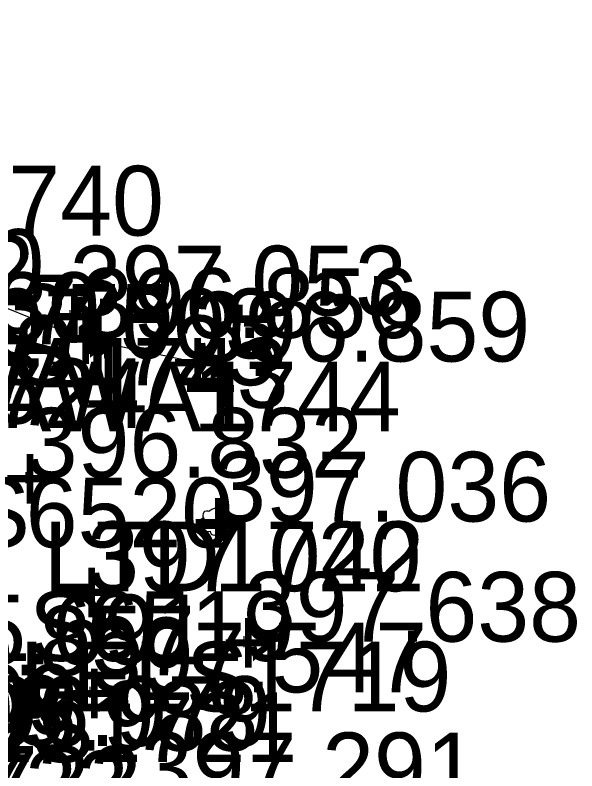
# Model space of a CAD drawing. Extents: x 1040177 to 1042343, y 1125540 to 1129143.
# Drawn here: x 1041059.3 to 1041139.8, y 1127354.4 to 1127462.7 of the extents above; entities that cross this region are included whole.
import ezdxf

# ---------------------------------------------------------------- set-up
doc = ezdxf.new("R2010")
doc.units = 0
for name, color, linetype in [('CDEFAULT', 7, 'Continuous'), ('COCOD', 7, 'Continuous'), ('COELE', 7, 'Continuous'), ('CONOT', 7, 'Continuous'), ('COPNT', 7, 'Continuous'), ('LAWA', 7, 'Continuous'), ('LELS', 7, 'Continuous'), ('LTD', 7, 'Continuous')]:
    doc.layers.add(name, color=color, linetype=linetype)

msp = doc.modelspace()

# ---------------------------------------------------------------- linework, layer by layer
at = {"layer": 'LAWA'}
msp.add_lwpolyline([(1040769.23, 1127849.37), (1040791.15, 1127804.33), (1040803.57, 1127759.72), (1040821.26, 1127709.49), (1040843.05, 1127668.73), (1040867.58, 1127622.42), (1040892.81, 1127585.99), (1040930.81, 1127543.39), (1040948.07, 1127547.34), (1040970.5, 1127539.17), (1040986.91, 1127523.06), (1041003.25, 1127475.1), (1041032.28, 1127431.12), (1041068.75, 1127416.43), (1041084.81, 1127413.06)], dxfattribs=at)
at = {"layer": 'LELS'}
for points in [[(1041066.34, 1127419.66), (1041067.13, 1127419.66)], [(1041067.13, 1127420.44), (1041067.13, 1127419.66)], [(1041067.13, 1127419.66), (1041067.92, 1127419.66)], [(1041067.13, 1127419.66), (1041067.13, 1127418.87)], [(1041060.8, 1127397.2), (1041060.8, 1127396.42)], [(1041060.01, 1127396.42), (1041060.8, 1127396.42)], [(1041060.8, 1127396.42), (1041061.59, 1127396.42)], [(1041060.8, 1127396.42), (1041060.8, 1127395.63)], [(1041069.61, 1127380.92), (1041069.61, 1127380.13)], [(1041068.83, 1127380.13), (1041069.61, 1127380.13)], [(1041069.61, 1127380.13), (1041070.4, 1127380.13)], [(1041069.61, 1127380.13), (1041069.61, 1127379.34)], [(1041091.3, 1127372.9), (1041092.09, 1127372.9)], [(1041092.09, 1127373.69), (1041092.09, 1127372.9)], [(1041092.09, 1127372.9), (1041092.87, 1127372.9)], [(1041092.09, 1127372.9), (1041092.09, 1127372.11)], [(1041070, 1127366.41), (1041070, 1127365.63)], [(1041069.21, 1127365.63), (1041070, 1127365.63)], [(1041070, 1127365.63), (1041070.78, 1127365.63)], [(1041070, 1127365.63), (1041070, 1127364.84)]]:
    msp.add_lwpolyline(points, dxfattribs=at)
at = {"layer": 'LTD'}
for points in [[(1041089.57, 1127390.41), (1041089.44, 1127390.46), (1041089.39, 1127390.52), (1041089.41, 1127390.57), (1041089.38, 1127390.78), (1041089.38, 1127391.06), (1041089.32, 1127391.26), (1041089.24, 1127391.41), (1041089.06, 1127391.59), (1041088.93, 1127391.62), (1041088.66, 1127391.59), (1041088.56, 1127391.56), (1041088.36, 1127391.45), (1041088.33, 1127391.44), (1041088.3, 1127391.54), (1041088.27, 1127391.71), (1041088.16, 1127391.86), (1041088.06, 1127391.94), (1041087.97, 1127391.98), (1041087.85, 1127391.98), (1041087.75, 1127391.94), (1041087.6, 1127391.89), (1041087.48, 1127391.86), (1041087.33, 1127391.77), (1041087.26, 1127391.68), (1041087.04, 1127391.54), (1041086.93, 1127391.63), (1041086.72, 1127391.63), (1041086.46, 1127391.54), (1041086.36, 1127391.47), (1041086.25, 1127391.23), (1041086.22, 1127391.01), (1041086.22, 1127390.8), (1041086.28, 1127390.64), (1041086.36, 1127390.52)], [(1041086.36, 1127390.52), (1041086.13, 1127390.55), (1041085.95, 1127390.4), (1041085.89, 1127390.21), (1041085.89, 1127390.05), (1041085.95, 1127389.9), (1041086.11, 1127389.74), (1041086.24, 1127389.68), (1041086.34, 1127389.65), (1041086.27, 1127389.56), (1041086.21, 1127389.46), (1041086.02, 1127389.14), (1041086.08, 1127388.87), (1041086.31, 1127388.69), (1041086.46, 1127388.67), (1041086.78, 1127388.67), (1041087.05, 1127388.69), (1041087.26, 1127388.75), (1041087.26, 1127388.64), (1041087.33, 1127388.43), (1041087.39, 1127388.32), (1041087.48, 1127388.26), (1041087.65, 1127388.2), (1041087.86, 1127388.19), (1041087.97, 1127388.2), (1041088.12, 1127388.29), (1041088.19, 1127388.49), (1041088.21, 1127388.57), (1041088.3, 1127388.55), (1041088.51, 1127388.52), (1041088.69, 1127388.57), (1041088.75, 1127388.61), (1041088.9, 1127388.76), (1041088.95, 1127388.82), (1041089.06, 1127388.96), (1041089.12, 1127389.05), (1041089.17, 1127389.22), (1041089.15, 1127389.43), (1041089.26, 1127389.45), (1041089.63, 1127389.53)], [(1041089.63, 1127389.53), (1041089.65, 1127389.81), (1041089.65, 1127390.05), (1041089.62, 1127390.27), (1041089.57, 1127390.41)], [(1041087.81, 1127390.11), (1041087.81, 1127390.11), (1041087.81, 1127390.11), (1041087.81, 1127390.12), (1041087.81, 1127390.12), (1041087.81, 1127390.12), (1041087.81, 1127390.13), (1041087.8, 1127390.13), (1041087.8, 1127390.13), (1041087.8, 1127390.13), (1041087.8, 1127390.13), (1041087.8, 1127390.14), (1041087.79, 1127390.14), (1041087.79, 1127390.14), (1041087.79, 1127390.14), (1041087.78, 1127390.14), (1041087.78, 1127390.14), (1041087.78, 1127390.14), (1041087.78, 1127390.14), (1041087.78, 1127390.14), (1041087.78, 1127390.14), (1041087.77, 1127390.14), (1041087.77, 1127390.13), (1041087.77, 1127390.13), (1041087.77, 1127390.13), (1041087.76, 1127390.13), (1041087.76, 1127390.13), (1041087.76, 1127390.12), (1041087.76, 1127390.12), (1041087.76, 1127390.12), (1041087.76, 1127390.11), (1041087.76, 1127390.11), (1041087.76, 1127390.11), (1041087.76, 1127390.11), (1041087.76, 1127390.11), (1041087.76, 1127390.11), (1041087.76, 1127390.1), (1041087.76, 1127390.1), (1041087.77, 1127390.1), (1041087.77, 1127390.1), (1041087.77, 1127390.09), (1041087.77, 1127390.09), (1041087.78, 1127390.09), (1041087.78, 1127390.09), (1041087.78, 1127390.09), (1041087.78, 1127390.09), (1041087.78, 1127390.09), (1041087.78, 1127390.09), (1041087.79, 1127390.09), (1041087.79, 1127390.09), (1041087.79, 1127390.09), (1041087.8, 1127390.09), (1041087.8, 1127390.09), (1041087.8, 1127390.1), (1041087.8, 1127390.1), (1041087.8, 1127390.1), (1041087.81, 1127390.1), (1041087.81, 1127390.11), (1041087.81, 1127390.11), (1041087.81, 1127390.11), (1041087.81, 1127390.11)]]:
    msp.add_lwpolyline(points, dxfattribs=at)
msp.add_circle((1041087.78, 1127390.11), 0.266, dxfattribs=at)

# ---------------------------------------------------------------- texts
at = {"layer": 'CDEFAULT'}
for height, p in [(10, (1041063.86, 1127414.66)), (10, (1041065.48, 1127411.43)), (0.0781, (1041067.11, 1127419.62)), (0.0781, (1041068.73, 1127416.39)), (10, (1041081.54, 1127408.06)), (0.0781, (1041084.79, 1127413.02)), (10, (1041057.53, 1127391.42)), (0.0781, (1041060.78, 1127396.38)), (10, (1041084.53, 1127385.12)), (0.0781, (1041087.78, 1127390.09)), (10, (1041066.35, 1127375.13)), (0.0781, (1041069.59, 1127380.09)), (10, (1041088.82, 1127367.9)), (0.0781, (1041092.07, 1127372.86)), (10, (1041066.73, 1127360.63)), (0.0781, (1041069.98, 1127365.59))]:
    msp.add_text('+', height=height, dxfattribs=at).set_placement(p)
at = {"layer": 'COCOD'}
for s, height, p in [('LELS', 10, (1041035.01, 1127409.66)), ('LELS', 0.0781, (1041066.94, 1127419.58)), ('LAWA1', 10, (1041032.06, 1127406.43)), ('LAWA1', 0.0781, (1041068.53, 1127416.35)), ('LAWA1', 10, (1041048.12, 1127403.06)), ('LAWA1', 0.0781, (1041084.59, 1127412.99)), ('LELS', 10, (1041028.68, 1127386.42)), ('LELS', 0.0781, (1041060.61, 1127396.34)), ('LTD', 10, (1041063.39, 1127380.12)), ('LTD', 0.0781, (1041087.65, 1127390.05)), ('LELS', 10, (1041037.49, 1127370.13)), ('LELS', 0.0781, (1041069.42, 1127380.05)), ('LELS', 10, (1041059.96, 1127362.9)), ('LELS', 0.0781, (1041091.89, 1127372.82)), ('LELS', 10, (1041037.87, 1127355.63)), ('LELS', 0.0781, (1041069.8, 1127365.55))]:
    msp.add_text(s, height=height, dxfattribs=at).set_placement(p)
at = {"layer": 'COELE'}
for s, height, p in [('396.740', 10, (1041032.28, 1127431.12)), ('395.781', 10, (1041012.59, 1127421.49)), ('394.850', 10, (1041015.12, 1127422.04)), ('397.053', 10, (1041067.13, 1127419.66)), ('396.530', 10, (1041023.1, 1127415.85)), ('396.856', 10, (1041068.75, 1127416.43)), ('395.017', 10, (1041019.86, 1127415.53)), ('397.275', 10, (1041033.37, 1127414.16)), ('397.003', 10, (1041048.48, 1127413.51)), ('396.859', 10, (1041084.81, 1127413.06)), ('397.053', 0.0781, (1041067.13, 1127419.66)), ('396.856', 0.0781, (1041068.75, 1127416.43)), ('396.859', 0.0781, (1041084.81, 1127413.06)), ('396.832', 10, (1041060.8, 1127396.42)), ('397.036', 10, (1041087.8, 1127390.12)), ('396.832', 0.0781, (1041060.8, 1127396.42)), ('397.042', 10, (1041069.61, 1127380.13)), ('397.036', 0.0781, (1041087.8, 1127390.12)), ('397.638', 10, (1041092.09, 1127372.9)), ('395.691', 10, (1041038.53, 1127369.64)), ('397.042', 0.0781, (1041069.61, 1127380.13)), ('396.857', 10, (1041036.71, 1127368.06)), ('397.547', 10, (1041070, 1127365.63)), ('397.638', 0.0781, (1041092.09, 1127372.9)), ('396.979', 10, (1041047.64, 1127357.94)), ('404.940', 10, (1041012.92, 1127356.83)), ('395.988', 10, (1041045.83, 1127357.25)), ('397.547', 0.0781, (1041070, 1127365.63)), ('397.291', 10, (1041077.29, 1127349.87))]:
    msp.add_text(s, height=height, dxfattribs=at).set_placement(p)
at = {"layer": 'CONOT'}
msp.add_text('10', height=0.0781, dxfattribs=at).set_placement((1041087.73, 1127390.12))
at = {"layer": 'COPNT'}
for s, height, p in [('1742', 10, (1041032.28, 1127421.12)), ('1725', 0.0781, (1041067.13, 1127419.58)), ('1725', 10, (1041067.13, 1127409.66)), ('1743', 0.0781, (1041068.75, 1127416.35)), ('1743', 10, (1041068.75, 1127406.43)), ('1726', 10, (1041033.37, 1127404.16)), ('1724', 10, (1041048.48, 1127403.51)), ('1744', 0.0781, (1041084.81, 1127412.99)), ('1744', 10, (1041084.81, 1127403.06)), ('6520', 0.0781, (1041060.8, 1127396.34)), ('6520', 10, (1041060.8, 1127386.42)), ('1720', 10, (1041087.8, 1127380.12)), ('1720', 0.0781, (1041087.8, 1127390.05)), ('6519', 0.0781, (1041069.61, 1127380.05)), ('6519', 10, (1041069.61, 1127370.13)), ('1719', 0.0781, (1041092.09, 1127372.82)), ('1719', 10, (1041092.09, 1127362.9)), ('1709', 10, (1041038.53, 1127359.64)), ('1708', 10, (1041036.71, 1127358.06)), ('1721', 0.0781, (1041070, 1127365.55)), ('1721', 10, (1041070, 1127355.63)), ('1722', 10, (1041047.64, 1127347.94)), ('1723', 10, (1041045.83, 1127347.25))]:
    msp.add_text(s, height=height, dxfattribs=at).set_placement(p)

doc.saveas('drawing.dxf')
